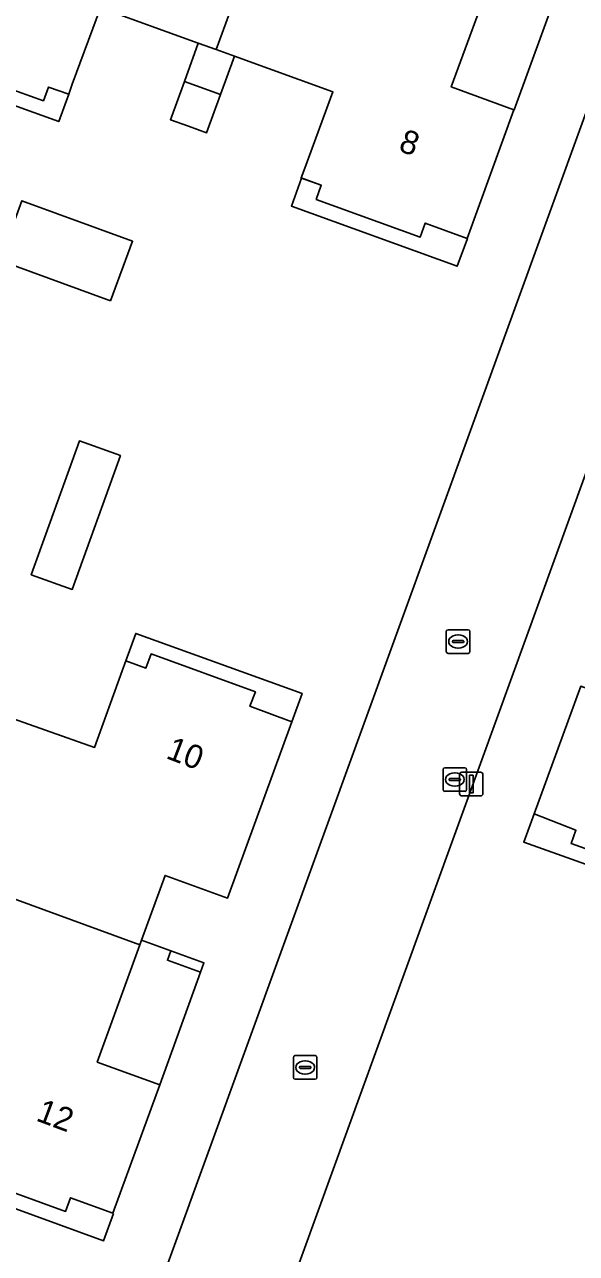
# Model space of a CAD drawing. Extents: x 155887 to 156869, y 383880 to 384678.
# Drawn here: x 156699.2 to 156722.6, y 384103.4 to 384155.6 of the extents above; entities that cross this region are included whole.
import ezdxf

# ---------------------------------------------------------------- set-up
doc = ezdxf.new("R2010")
doc.units = 0
for name, color, linetype in [('IMGEO_Brandkraan', 7, 'Continuous'), ('IMGEO_Erf', 7, 'Continuous'), ('IMGEO_Kolk', 7, 'Continuous'), ('IMGEO_Lichtmast', 7, 'Continuous'), ('IMGEO_Pand', 7, 'Continuous'), ('IMGEO_Pand_nummerreeks', 7, 'Continuous'), ('IMGEO_Pand_overbouw', 7, 'Continuous'), ('IMGEO_Rijbaan_lokaal_open', 7, 'Continuous')]:
    doc.layers.add(name, color=color, linetype=linetype)

msp = doc.modelspace()

# ---------------------------------------------------------------- linework, layer by layer
at = {"layer": 'IMGEO_Brandkraan'}
for p, q in [((156716.97, 384123.117), (156716.97, 384123.969)), ((156717.045, 384124.043), (156717.897, 384124.043)), ((156717.971, 384123.969), (156717.971, 384123.117)), ((156717.229, 384123.537), (156717.229, 384123.549)), ((156717.667, 384123.5), (156717.269, 384123.5)), ((156717.272, 384123.586), (156717.67, 384123.586)), ((156717.458, 384123.823), (156717.483, 384123.823)), ((156717.713, 384123.549), (156717.713, 384123.537)), ((156717.897, 384123.043), (156717.045, 384123.043)), ((156717.481, 384123.263), (156717.456, 384123.263))]:
    msp.add_line(p, q, dxfattribs=at)
for points in [[(156716.97, 384123.117), (156716.97, 384123.969)], [(156717.045, 384124.043), (156717.897, 384124.043)], [(156717.971, 384123.969), (156717.971, 384123.117)], [(156717.897, 384123.043), (156717.045, 384123.043)]]:
    msp.add_lwpolyline(points, dxfattribs=at)
for centre, radius, start, end in [((156717.047, 384123.967), 0.0765, 91.552, 178.448), ((156717.047, 384123.967), 0.0765, 91.552, 178.448), ((156717.895, 384123.967), 0.0765, 1.552, 88.448), ((156717.895, 384123.967), 0.0765, 1.552, 88.448), ((156717.269, 384123.546), 0.0403, 85.8775, 175.7526), ((156717.266, 384123.536), 0.0366, 178.938, 274.7102), ((156717.67, 384123.543), 0.043, 264.8664, 352.4533), ((156717.674, 384123.548), 0.0386, 1.7309, 96.639), ((156717.047, 384123.119), 0.0765, 181.552, 268.448), ((156717.047, 384123.119), 0.0765, 181.552, 268.448), ((156717.895, 384123.119), 0.0765, 271.552, 358.448), ((156717.895, 384123.119), 0.0765, 271.552, 358.448)]:
    msp.add_arc(centre, radius, start, end, dxfattribs=at)
for centre, major_axis, ratio, start_param, end_param in [((156717.457, 384123.543), (-0.387, 0.002), 0.722429, 4.712389, 7.853982), ((156717.482, 384123.543), (-0.39, 0.002), 0.717154, 1.570796, 4.712389)]:
    msp.add_ellipse(centre, major_axis=major_axis, ratio=ratio, start_param=start_param, end_param=end_param, dxfattribs=at)
at = {"layer": 'IMGEO_Erf'}
for points in [[(156785.484, 384217.152), (156762.028, 384244.15), (156702.835, 384080.846), (156718.715, 384062.632)], [(156719.14, 384157.899), (156717.321, 384152.931), (156719.969, 384151.961), (156718, 384146.496), (156716.216, 384147.151), (156716.006, 384146.557), (156711.594, 384148.155), (156711.812, 384148.756), (156710.956, 384149.066), (156711.106, 384149.48), (156712.303, 384152.726), (156708.127, 384154.236), (156707.539, 384152.609), (156706.951, 384150.982), (156706.177, 384151.262), (156705.418, 384151.536), (156706.007, 384153.163), (156706.595, 384154.79), (156702.453, 384156.288), (156701.258, 384153.041), (156701.106, 384152.628), (156700.241, 384152.919), (156700.031, 384152.341), (156695.611, 384153.929)], [(156698.034, 384126.375), (156702.202, 384124.903), (156703.372, 384128.16), (156703.521, 384128.573), (156704.375, 384128.272), (156704.594, 384128.874), (156709.021, 384127.261), (156708.782, 384126.653), (156710.556, 384125.995), (156707.841, 384118.515), (156705.19, 384119.478), (156704.192, 384116.729), (156704.121, 384116.531), (156702.314, 384111.552), (156704.966, 384110.594), (156702.97, 384105.146), (156701.186, 384105.801), (156700.974, 384105.219), (156696.623, 384106.803)], [(156726.819, 384119.241), (156722.402, 384120.826), (156722.606, 384121.393), (156720.836, 384122.088), (156722.808, 384127.499)]]:
    msp.add_lwpolyline(points, dxfattribs=at)
for points in [[(156748.746, 384222.717), (156729.008, 384230.275), (156713.159, 384216.382), (156675.458, 384112.297), (156698.866, 384085.52), (156698.981, 384085.572)], [(156702.88, 384143.847), (156698.188, 384145.57), (156699.117, 384148.103), (156703.81, 384146.38)], [(156703.299, 384137.286), (156701.256, 384131.608), (156699.515, 384132.234), (156701.559, 384137.913)], [(156705.437, 384116.28), (156706.838, 384115.773), (156706.692, 384115.369), (156705.291, 384115.876)]]:
    msp.add_lwpolyline(points, close=True, dxfattribs=at)
at = {"layer": 'IMGEO_Kolk'}
for p, q in [((156717.11, 384128.971), (156717.11, 384129.823)), ((156717.185, 384129.897), (156718.037, 384129.897)), ((156718.111, 384129.823), (156718.111, 384128.971)), ((156717.369, 384129.391), (156717.369, 384129.403)), ((156717.807, 384129.354), (156717.409, 384129.354)), ((156717.412, 384129.44), (156717.81, 384129.44)), ((156717.598, 384129.677), (156717.623, 384129.677)), ((156717.853, 384129.403), (156717.853, 384129.391)), ((156718.037, 384128.897), (156717.185, 384128.897)), ((156717.621, 384129.117), (156717.596, 384129.117)), ((156710.627, 384110.902), (156710.627, 384111.754)), ((156710.702, 384111.828), (156711.554, 384111.828)), ((156711.115, 384111.608), (156711.14, 384111.608)), ((156711.628, 384111.754), (156711.628, 384110.902)), ((156710.886, 384111.322), (156710.886, 384111.334)), ((156711.324, 384111.285), (156710.926, 384111.285)), ((156710.929, 384111.371), (156711.327, 384111.371)), ((156711.138, 384111.048), (156711.113, 384111.048)), ((156711.37, 384111.334), (156711.37, 384111.322)), ((156711.554, 384110.828), (156710.702, 384110.828))]:
    msp.add_line(p, q, dxfattribs=at)
for points in [[(156717.11, 384128.971), (156717.11, 384129.823)], [(156717.185, 384129.897), (156718.037, 384129.897)], [(156718.111, 384129.823), (156718.111, 384128.971)], [(156718.037, 384128.897), (156717.185, 384128.897)], [(156710.627, 384110.902), (156710.627, 384111.754)], [(156710.702, 384111.828), (156711.554, 384111.828)], [(156711.628, 384111.754), (156711.628, 384110.902)], [(156711.554, 384110.828), (156710.702, 384110.828)]]:
    msp.add_lwpolyline(points, dxfattribs=at)
for centre, radius, start, end in [((156717.187, 384129.821), 0.0765, 91.552, 178.448), ((156717.187, 384129.821), 0.0765, 91.552, 178.448), ((156718.035, 384129.821), 0.0765, 1.552, 88.448), ((156718.035, 384129.821), 0.0765, 1.552, 88.448), ((156717.409, 384129.4), 0.0403, 85.8775, 175.7526), ((156717.406, 384129.39), 0.0366, 178.938, 274.7102), ((156717.81, 384129.397), 0.043, 264.8664, 352.4533), ((156717.814, 384129.402), 0.0386, 1.7309, 96.639), ((156717.187, 384128.973), 0.0765, 181.552, 268.448), ((156717.187, 384128.973), 0.0765, 181.552, 268.448), ((156718.035, 384128.973), 0.0765, 271.552, 358.448), ((156718.035, 384128.973), 0.0765, 271.552, 358.448), ((156710.704, 384111.752), 0.0765, 91.552, 178.448), ((156710.704, 384111.752), 0.0765, 91.552, 178.448), ((156711.552, 384111.752), 0.0765, 1.552, 88.448), ((156711.552, 384111.752), 0.0765, 1.552, 88.448), ((156710.926, 384111.331), 0.0403, 85.8775, 175.7526), ((156710.923, 384111.321), 0.0366, 178.938, 274.7102), ((156711.327, 384111.328), 0.043, 264.8664, 352.4533), ((156711.331, 384111.333), 0.0386, 1.7309, 96.639), ((156710.704, 384110.904), 0.0765, 181.552, 268.448), ((156710.704, 384110.904), 0.0765, 181.552, 268.448), ((156711.552, 384110.904), 0.0765, 271.552, 358.448), ((156711.552, 384110.904), 0.0765, 271.552, 358.448)]:
    msp.add_arc(centre, radius, start, end, dxfattribs=at)
for centre, major_axis, ratio, start_param, end_param in [((156717.597, 384129.397), (-0.387, 0.002), 0.722429, 4.712389, 7.853982), ((156717.622, 384129.397), (-0.39, 0.002), 0.717154, 1.570796, 4.712389), ((156711.114, 384111.328), (-0.387, 0.002), 0.722429, 4.712389, 7.853982), ((156711.139, 384111.328), (-0.39, 0.002), 0.717154, 1.570796, 4.712389)]:
    msp.add_ellipse(centre, major_axis=major_axis, ratio=ratio, start_param=start_param, end_param=end_param, dxfattribs=at)
at = {"layer": 'IMGEO_Lichtmast'}
for p, q in [((156717.671, 384122.95), (156717.671, 384123.75)), ((156717.671, 384123.75), (156717.671, 384122.95)), ((156717.771, 384123.85), (156718.561, 384123.85)), ((156718.561, 384123.85), (156717.771, 384123.85)), ((156718.661, 384123.75), (156718.661, 384122.95)), ((156718.661, 384122.95), (156718.661, 384123.75)), ((156718.561, 384122.85), (156717.771, 384122.85)), ((156717.771, 384122.85), (156718.561, 384122.85))]:
    msp.add_line(p, q, dxfattribs=at)
msp.add_lwpolyline([(156718.091, 384123.725), (156718.241, 384123.725), (156718.241, 384122.975), (156718.091, 384122.975), (156718.091, 384123.725)], dxfattribs=at)
for centre, start, end in [((156717.771, 384123.75), 90, 180), ((156717.771, 384123.75), 90, 180), ((156718.561, 384123.75), 0, 90), ((156718.561, 384123.75), 360, 90), ((156717.771, 384122.95), 180, 270), ((156717.771, 384122.95), 180, 270), ((156718.561, 384122.95), 270, 0), ((156718.561, 384122.95), 270, 0)]:
    msp.add_arc(centre, 0.1, start, end, dxfattribs=at)
at = {"layer": 'IMGEO_Pand'}
for points in [[(156709.826, 384161.283), (156700.481, 384164.677), (156700.409, 384164.478), (156699.424, 384161.737), (156696.76, 384162.723), (156694.04, 384155.173), (156695.828, 384154.531), (156695.611, 384153.929), (156700.031, 384152.341), (156700.241, 384152.919), (156701.106, 384152.628), (156701.258, 384153.041), (156702.453, 384156.288), (156706.595, 384154.79), (156707.361, 384154.513)], [(156719.969, 384151.961), (156717.321, 384152.931), (156719.14, 384157.899), (156709.826, 384161.283), (156707.361, 384154.513), (156708.127, 384154.236), (156712.303, 384152.726), (156711.106, 384149.48), (156710.956, 384149.066), (156711.812, 384148.756), (156711.594, 384148.155), (156716.006, 384146.557), (156716.216, 384147.151), (156718, 384146.496)], [(156708.127, 384154.236), (156707.361, 384154.513), (156706.595, 384154.79), (156706.007, 384153.163), (156707.539, 384152.609)], [(156707.539, 384152.609), (156706.007, 384153.163), (156705.418, 384151.536), (156706.177, 384151.262), (156706.951, 384150.982)], [(156702.88, 384143.847), (156703.81, 384146.38), (156699.117, 384148.103), (156698.188, 384145.57)], [(156699.515, 384132.234), (156701.256, 384131.608), (156703.299, 384137.286), (156701.559, 384137.913)], [(156729.25, 384123.169), (156733.392, 384121.671), (156734.159, 384121.394), (156736.62, 384128.149), (156727.276, 384131.53), (156725.468, 384126.532), (156722.808, 384127.499), (156720.836, 384122.088), (156722.606, 384121.393), (156722.402, 384120.826), (156726.819, 384119.241), (156727.032, 384119.83), (156727.903, 384119.509), (156728.055, 384119.922)], [(156710.556, 384125.995), (156708.782, 384126.653), (156709.021, 384127.261), (156704.594, 384128.874), (156704.375, 384128.272), (156703.521, 384128.573), (156703.372, 384128.16), (156702.202, 384124.903), (156698.034, 384126.375), (156697.265, 384126.647), (156694.842, 384119.921), (156704.121, 384116.531), (156704.192, 384116.729), (156705.19, 384119.478), (156707.841, 384118.515)], [(156704.966, 384110.594), (156702.314, 384111.552), (156704.121, 384116.531), (156694.842, 384119.921), (156692.404, 384113.154), (156693.171, 384112.877), (156697.346, 384111.367), (156696.149, 384108.121), (156695.999, 384107.707), (156696.834, 384107.399), (156696.623, 384106.803), (156700.974, 384105.219), (156701.186, 384105.801), (156702.97, 384105.146)], [(156705.437, 384116.28), (156705.291, 384115.876), (156706.692, 384115.369), (156706.838, 384115.773)]]:
    msp.add_lwpolyline(points, close=True, dxfattribs=at)
at = {"layer": 'IMGEO_Pand_overbouw'}
for points in [[(156719.969, 384151.961), (156719.983, 384151.956), (156721.864, 384157.137), (156719.216, 384158.107), (156719.14, 384157.899), (156717.321, 384152.931)], [(156701.106, 384152.628), (156700.241, 384152.919), (156700.031, 384152.341), (156695.611, 384153.929), (156695.828, 384154.531), (156694.04, 384155.173), (156693.612, 384154.012), (156700.679, 384151.457)], [(156718.001, 384146.496), (156718, 384146.496), (156716.216, 384147.151), (156716.006, 384146.557), (156711.594, 384148.155), (156711.812, 384148.756), (156710.972, 384149.06), (156710.541, 384147.872), (156717.575, 384145.323)], [(156710.556, 384125.995), (156710.996, 384127.199), (156703.946, 384129.741), (156703.521, 384128.573), (156704.375, 384128.272), (156704.594, 384128.874), (156709.021, 384127.261), (156708.782, 384126.653)], [(156720.836, 384122.088), (156720.395, 384120.89), (156727.449, 384118.365), (156727.903, 384119.509), (156727.032, 384119.83), (156726.819, 384119.241), (156722.402, 384120.826), (156722.606, 384121.393)], [(156704.966, 384110.594), (156704.968, 384110.593), (156706.692, 384115.369), (156705.291, 384115.876), (156705.437, 384116.279), (156704.192, 384116.729), (156704.121, 384116.531), (156702.314, 384111.552)], [(156702.999, 384105.135), (156702.97, 384105.146), (156701.186, 384105.801), (156700.974, 384105.219), (156696.623, 384106.803), (156696.834, 384107.399), (156695.999, 384107.707), (156695.558, 384106.528), (156702.58, 384103.975)]]:
    msp.add_lwpolyline(points, close=True, dxfattribs=at)
at = {"layer": 'IMGEO_Rijbaan_lokaal_open'}
msp.add_lwpolyline([(156760.882, 384256.094), (156758.942, 384250.73), (156758.21, 384248.7), (156748.746, 384222.717), (156698.981, 384085.572), (156698.866, 384085.52), (156696.881, 384084.965), (156696.693, 384084.921), (156691.649, 384084.815), (156701.762, 384073.232), (156702.148, 384078.82), (156702.835, 384080.846), (156762.028, 384244.15)], dxfattribs=at)

# ---------------------------------------------------------------- texts
at = {"layer": 'IMGEO_Pand_nummerreeks'}
for s, rotation, p in [('8', 340.5137, (156715.041, 384150.227)), ('10', 339.0355, (156705.183, 384124.461)), ('12', 339.5225, (156699.676, 384109.086))]:
    msp.add_text(s, height=1, rotation=rotation, dxfattribs=at).set_placement(p)

doc.saveas('drawing.dxf')
